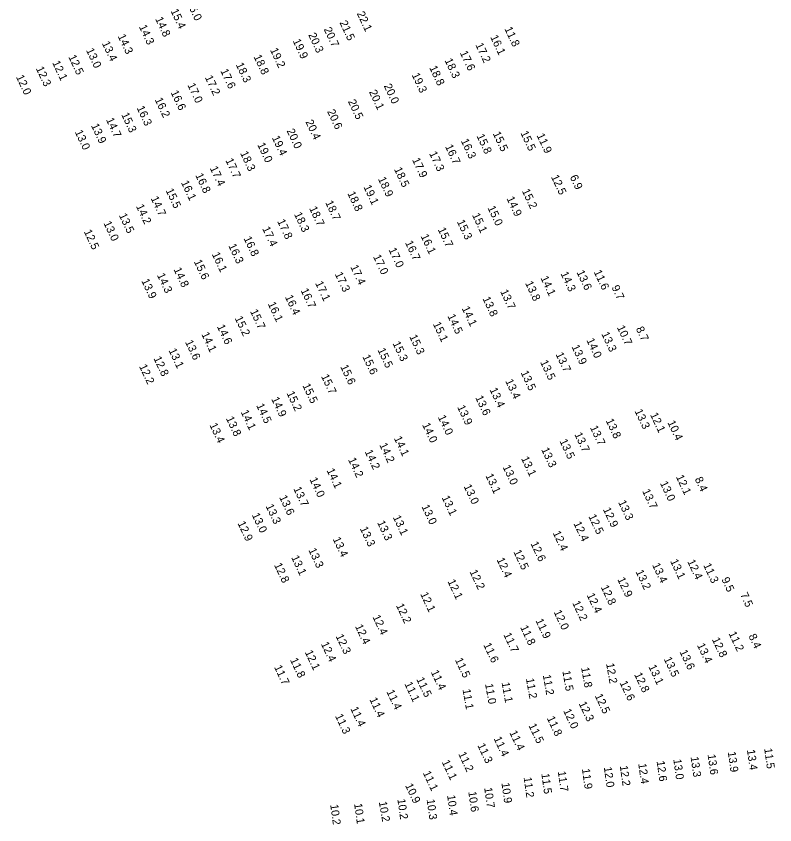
# Model space of a CAD drawing. Extents: x 1023796 to 1112670, y 656573 to 837340.
# Drawn here: x 1029058 to 1029532, y 831538 to 832043 of the extents above; entities that cross this region are included whole.
import ezdxf

# ---------------------------------------------------------------- set-up
doc = ezdxf.new("R2010")
doc.units = 0
doc.layers.add('V-TOPO-SOUN', color=7, linetype='Continuous')

msp = doc.modelspace()

# ---------------------------------------------------------------- texts
at = {"layer": 'V-TOPO-SOUN'}
for s, rotation, p in [('16.0 ', 295, (1029164.32, 832051.32)), ('15.4 ', 295, (1029154.27, 832046.25)), ('22.1 ', 295, (1029270.66, 832044.64)), ('14.8 ', 295, (1029144.65, 832041.23)), ('21.5 ', 295, (1029259.86, 832038.91)), ('14.3 ', 295, (1029134.52, 832036.31)), ('20.7 ', 295, (1029250, 832034.77)), ('11.8 ', 295, (1029362.91, 832035.08)), ('14.3 ', 295, (1029121.26, 832030.45)), ('19.9 ', 295, (1029230.63, 832027.51)), ('20.3 ', 295, (1029240.33, 832031.25)), ('16.1 ', 295, (1029354.03, 832029.89)), ('13.0 ', 295, (1029101.45, 832021.71)), ('13.4 ', 295, (1029111.38, 832026.01)), ('19.2 ', 295, (1029216.44, 832021.84)), ('17.2 ', 295, (1029344.77, 832025.02)), ('12.5 ', 295, (1029090.4, 832017.53)), ('18.8 ', 295, (1029206.17, 832017.62)), ('17.6 ', 295, (1029335.06, 832020.07)), ('12.1 ', 295, (1029080.31, 832013.87)), ('18.3 ', 295, (1029195.03, 832012.69)), ('18.3 ', 295, (1029325.51, 832015.35)), ('12.3 ', 295, (1029070.11, 832010.27)), ('17.6 ', 295, (1029185.37, 832008.81)), ('18.8 ', 295, (1029315.93, 832010.78)), ('12.0 ', 295, (1029057.68, 832005)), ('17.2 ', 295, (1029175.72, 832004.69)), ('19.3 ', 295, (1029304.97, 832006.26)), ('17.0 ', 295, (1029164.79, 831999.91)), ('20.0 ', 295, (1029287.52, 831999.42)), ('16.6 ', 295, (1029154.33, 831995.34)), ('20.1 ', 295, (1029278.27, 831995.62)), ('16.2 ', 295, (1029144.38, 831990.8)), ('20.5 ', 295, (1029265.12, 831989.68)), ('15.3 ', 295, (1029123.46, 831981.48)), ('16.3 ', 295, (1029133.05, 831985.68)), ('20.6 ', 295, (1029252.11, 831983.48)), ('14.7 ', 295, (1029113.94, 831978.26)), ('20.4 ', 295, (1029238.55, 831976.99)), ('13.9 ', 295, (1029104.59, 831974.61)), ('20.0 ', 295, (1029226.8, 831971.42)), ('13.0 ', 295, (1029094.44, 831970.62)), ('19.4 ', 295, (1029217.59, 831967.02)), ('15.8 ', 295, (1029345.46, 831968.12)), ('15.5 ', 295, (1029355.62, 831969.63)), ('15.5 ', 295, (1029372.91, 831970.01)), ('11.9 ', 295, (1029383.02, 831968.48)), ('19.0 ', 295, (1029208.46, 831962.7)), ('16.7 ', 295, (1029325.8, 831961.56)), ('16.3 ', 295, (1029335.66, 831965.13)), ('18.3 ', 295, (1029197.77, 831957.36)), ('17.3 ', 295, (1029315.85, 831957.24)), ('17.7 ', 295, (1029188.54, 831952.94)), ('17.9 ', 295, (1029305.21, 831953.24)), ('17.4 ', 295, (1029178.8, 831948.01)), ('18.5 ', 295, (1029293.92, 831947.33)), ('16.8 ', 295, (1029169.73, 831943.59)), ('18.9 ', 295, (1029283.88, 831941.29)), ('12.5 ', 295, (1029392.03, 831942.59)), ('6.9', 295, (1029403.78, 831942.5)), ('16.1 ', 295, (1029160.79, 831939.04)), ('19.1 ', 295, (1029274.82, 831936.3)), ('15.5 ', 295, (1029151.21, 831934.14)), ('18.8 ', 295, (1029264.76, 831932.25)), ('15.2 ', 295, (1029373.83, 831933.84)), ('14.7 ', 295, (1029141.85, 831929.21)), ('18.7 ', 295, (1029250.94, 831926.54)), ('14.9 ', 295, (1029364.22, 831929.11)), ('14.2 ', 295, (1029132.67, 831924.23)), ('18.7 ', 295, (1029240.88, 831922.91)), ('15.0 ', 295, (1029352.35, 831923.27)), ('13.5 ', 295, (1029122, 831918.59)), ('18.3 ', 295, (1029231.44, 831919.28)), ('15.1 ', 295, (1029342.68, 831918.74)), ('13.0 ', 295, (1029112.37, 831913.7)), ('17.8 ', 295, (1029220.91, 831914.88)), ('15.3 ', 295, (1029333.2, 831914.58)), ('12.5 ', 295, (1029100.09, 831908.4)), ('17.4 ', 295, (1029211.54, 831910.29)), ('16.1 ', 295, (1029310.55, 831905.57)), ('15.7 ', 295, (1029321.27, 831909.74)), ('16.8 ', 295, (1029199.92, 831904.17)), ('16.7 ', 295, (1029300.8, 831901.49)), ('16.3 ', 295, (1029190.37, 831899.59)), ('17.0 ', 295, (1029290.49, 831897.09)), ('16.1 ', 295, (1029180.06, 831894.31)), ('17.0 ', 295, (1029280.82, 831892.77)), ('15.6 ', 295, (1029168.85, 831889.65)), ('17.4 ', 295, (1029266.61, 831886.35)), ('14.3 ', 295, (1029145.78, 831881.22)), ('14.8 ', 295, (1029156.15, 831884.77)), ('17.3 ', 295, (1029256.92, 831881.89)), ('14.3 ', 295, (1029397.96, 831882.16)), ('13.6 ', 295, (1029407.96, 831883.04)), ('11.6 ', 295, (1029418.73, 831883.22)), ('13.9 ', 295, (1029136, 831877.69)), ('17.1 ', 295, (1029244.63, 831876.2)), ('13.8 ', 295, (1029375.83, 831876.25)), ('14.1 ', 295, (1029385.44, 831879.44)), ('16.7 ', 295, (1029235.55, 831871.73)), ('13.7 ', 295, (1029360.27, 831871)), ('9.7', 295, (1029429.82, 831873.62)), ('16.4 ', 295, (1029225.76, 831867.58)), ('13.8 ', 295, (1029349.21, 831866.55)), ('16.1 ', 295, (1029215.02, 831863.28)), ('14.1 ', 295, (1029336.23, 831860.49)), ('15.7 ', 295, (1029203.94, 831858.63)), ('14.5 ', 295, (1029327.26, 831855.66)), ('15.2 ', 295, (1029194.37, 831854.35)), ('15.1 ', 295, (1029318.21, 831850.74)), ('14.6 ', 295, (1029183.24, 831849.14)), ('10.7 ', 295, (1029433.2, 831848.58)), ('8.7', 295, (1029445.05, 831847.78)), ('14.1 ', 295, (1029173.52, 831844.36)), ('15.3 ', 295, (1029303.45, 831842.82)), ('14.0 ', 295, (1029414.14, 831840.59)), ('13.3 ', 295, (1029423.48, 831844.51)), ('13.6 ', 295, (1029163.36, 831839.44)), ('15.3 ', 295, (1029293, 831838.61)), ('13.9 ', 295, (1029404.86, 831836.49)), ('13.1 ', 295, (1029153.05, 831834.22)), ('15.6 ', 295, (1029274.14, 831830.31)), ('15.5 ', 295, (1029283.61, 831834.47)), ('13.7 ', 295, (1029394.88, 831831.78)), ('12.8 ', 295, (1029143.61, 831829.24)), ('13.5 ', 295, (1029385.24, 831826.92)), ('12.2 ', 295, (1029134.6, 831824.29)), ('15.6 ', 295, (1029260.34, 831824.01)), ('13.5 ', 295, (1029373.03, 831820.33)), ('15.7 ', 295, (1029248.33, 831818.06)), ('13.4 ', 295, (1029363.42, 831815.05)), ('15.5 ', 295, (1029236.67, 831812.33)), ('13.4 ', 295, (1029353.62, 831809.69)), ('15.2 ', 295, (1029226.77, 831807.51)), ('13.6 ', 295, (1029344.68, 831804.78)), ('14.5 ', 295, (1029207.81, 831799.83)), ('14.9 ', 295, (1029217.19, 831803.89)), ('14.1 ', 295, (1029198.11, 831795.76)), ('13.9 ', 295, (1029333.4, 831798.79)), ('13.3 ', 295, (1029444.26, 831796.3)), ('13.8 ', 295, (1029188.88, 831791.75)), ('14.0 ', 295, (1029321.29, 831792.58)), ('13.8 ', 295, (1029426.21, 831790.38)), ('12.1 ', 295, (1029453.94, 831794.1)), ('13.4 ', 295, (1029178.58, 831787.62)), ('14.0 ', 295, (1029311.5, 831787.73)), ('13.7 ', 295, (1029416.37, 831786.02)), ('10.4 ', 295, (1029464.78, 831789.2)), ('14.1 ', 295, (1029293.83, 831779.38)), ('13.7 ', 295, (1029406.63, 831781.77)), ('14.2 ', 295, (1029284.72, 831775.18)), ('13.5 ', 295, (1029397.34, 831777.59)), ('14.2 ', 295, (1029275.59, 831770.95)), ('13.3 ', 295, (1029385.9, 831772.33)), ('14.2 ', 295, (1029265.19, 831766.01)), ('13.1 ', 295, (1029373.3, 831766.75)), ('14.1 ', 295, (1029251.78, 831759.31)), ('13.0 ', 295, (1029361.78, 831761.41)), ('13.1 ', 295, (1029351.03, 831756.02)), ('12.1 ', 295, (1029470.07, 831755.26)), ('8.4', 295, (1029481.83, 831753.88)), ('14.0 ', 295, (1029241.11, 831753.67)), ('13.0 ', 295, (1029337.43, 831749.33)), ('13.0 ', 295, (1029460.12, 831751.28)), ('13.7 ', 295, (1029231, 831747.82)), ('13.7 ', 295, (1029448.99, 831746.37)), ('13.6 ', 295, (1029222.15, 831742.52)), ('13.1 ', 295, (1029323.7, 831742.3)), ('13.3 ', 295, (1029433.98, 831739.4)), ('13.3 ', 295, (1029213.7, 831736.98)), ('13.0 ', 295, (1029311.11, 831736.64)), ('12.9 ', 295, (1029424.47, 831734.9)), ('13.0 ', 295, (1029205.03, 831731.48)), ('13.1 ', 295, (1029293.19, 831730)), ('12.5 ', 295, (1029415.36, 831730.62)), ('12.9 ', 295, (1029196.13, 831726.29)), ('13.3 ', 295, (1029283.37, 831726.71)), ('12.4 ', 295, (1029406.07, 831726.11)), ('13.3 ', 295, (1029272.59, 831722.93)), ('12.4 ', 295, (1029393.1, 831720.24)), ('13.4 ', 295, (1029255.62, 831716.4)), ('13.3 ', 295, (1029240.39, 831709.52)), ('12.6 ', 295, (1029379.21, 831713.57)), ('13.1 ', 295, (1029229.67, 831704.94)), ('12.4 ', 295, (1029358.01, 831703.54)), ('12.5 ', 295, (1029368.52, 831708.43)), ('12.8 ', 295, (1029218.96, 831700.24)), ('13.4 ', 295, (1029455.22, 831700.2)), ('13.1 ', 295, (1029466.5, 831702.6)), ('12.4 ', 295, (1029477.19, 831702.35)), ('11.3 ', 295, (1029487.17, 831700.07)), ('12.2 ', 295, (1029341.12, 831696.01)), ('13.2 ', 295, (1029444.89, 831695.96)), ('12.1 ', 295, (1029327.35, 831689.97)), ('12.9 ', 295, (1029433.45, 831691.27)), ('9.5', 295, (1029498.52, 831691.25)), ('12.8 ', 295, (1029423.12, 831686.4)), ('12.1 ', 295, (1029310.31, 831682.02)), ('12.4 ', 295, (1029414.32, 831681.4)), ('7.5', 295, (1029510.2, 831681.71)), ('12.2 ', 295, (1029295.14, 831674.91)), ('12.2 ', 295, (1029405.28, 831676.54)), ('12.0 ', 295, (1029393.68, 831670.86)), ('12.4 ', 295, (1029280.46, 831667.76)), ('11.9 ', 295, (1029382.33, 831665.47)), ('12.4 ', 295, (1029269.56, 831661.88)), ('11.8 ', 295, (1029372.77, 831661.28)), ('12.3 ', 295, (1029257.43, 831655.77)), ('11.7 ', 295, (1029362.28, 831656.68)), ('12.8 ', 295, (1029492.58, 831653.71)), ('11.2 ', 295, (1029502.99, 831657.43)), ('8.4', 295, (1029515.42, 831655.86)), ('12.4 ', 295, (1029248.22, 831650.96)), ('11.6 ', 295, (1029349.73, 831650.34)), ('13.4 ', 295, (1029483.25, 831650.11)), ('12.1 ', 295, (1029238.19, 831645.76)), ('13.6 ', 295, (1029472.33, 831645.99)), ('11.8 ', 295, (1029228.95, 831640.94)), ('11.5 ', 295, (1029331.99, 831640.95)), ('13.5 ', 295, (1029462.48, 831641.51)), ('11.7 ', 295, (1029218.98, 831636.43)), ('11.4 ', 295, (1029316.92, 831633.34)), ('11.5 ', 280, (1029399.19, 831633.9)), ('11.8 ', 280, (1029410.91, 831636.04)), ('12.2 ', 280, (1029426.53, 831638.56)), ('13.1 ', 295, (1029452.9, 831636.68)), ('11.5 ', 295, (1029307.86, 831628.86)), ('11.2 ', 280, (1029376.44, 831629.18)), ('11.2 ', 280, (1029386.99, 831631.39)), ('12.8 ', 295, (1029443.99, 831631.8)), ('11.1 ', 295, (1029300.42, 831625.97)), ('11.0 ', 280, (1029350.91, 831625.82)), ('11.1 ', 280, (1029361.24, 831626.71)), ('12.6 ', 295, (1029434.89, 831626.63)), ('11.4 ', 295, (1029289.17, 831621.07)), ('11.1 ', 280, (1029336.81, 831622.43)), ('12.5 ', 295, (1029419.36, 831618.53)), ('11.4 ', 295, (1029278.53, 831616.26)), ('12.3 ', 295, (1029409.32, 831613.69)), ('11.4 ', 295, (1029266.63, 831610.46)), ('12.0 ', 295, (1029399.64, 831609.14)), ('11.3 ', 295, (1029257.07, 831605.92)), ('11.8 ', 295, (1029389.41, 831604.54)), ('11.5 ', 295, (1029377.96, 831599.99)), ('11.4 ', 295, (1029366, 831595.59)), ('11.3 ', 295, (1029346, 831587.59)), ('11.4 ', 295, (1029356.18, 831591.8)), ('13.4 ', 278, (1029514.56, 831584.68)), ('11.5 ', 278, (1029525.31, 831585.54)), ('11.2 ', 295, (1029334.06, 831582.24)), ('13.0 ', 278, (1029468.53, 831578.78)), ('13.3 ', 278, (1029479.34, 831580.3)), ('13.6 ', 278, (1029489.97, 831581.76)), ('13.9 ', 278, (1029502.56, 831583.36)), ('11.1 ', 295, (1029323.75, 831577.19)), ('12.0 ', 278, (1029425.11, 831573.89)), ('12.2 ', 278, (1029435.11, 831574.69)), ('12.4 ', 278, (1029446.63, 831576.06)), ('12.6 ', 278, (1029458.11, 831577.61)), ('11.1 ', 295, (1029311.95, 831570.33)), ('11.5 ', 278, (1029386.06, 831569.83)), ('11.7 ', 278, (1029396.35, 831571.23)), ('11.9 ', 278, (1029411.43, 831572.82)), ('10.9 ', 295, (1029300.84, 831562.54)), ('10.9 ', 278, (1029361.14, 831564.01)), ('11.2 ', 278, (1029375, 831567.52)), ('10.6 ', 278, (1029340.42, 831558.57)), ('10.7 ', 278, (1029350.35, 831561.01)), ('10.2 ', 278, (1029296.1, 831553.91)), ('10.3 ', 278, (1029314.39, 831553.73)), ('10.4 ', 278, (1029327.19, 831556.32)), ('10.2 ', 278, (1029254.12, 831550.47)), ('10.1 ', 278, (1029269.07, 831551.08)), ('10.2 ', 280, (1029284.49, 831552.22))]:
    msp.add_text(s, height=5, rotation=rotation, dxfattribs=at).set_placement(p)

doc.saveas('drawing.dxf')
